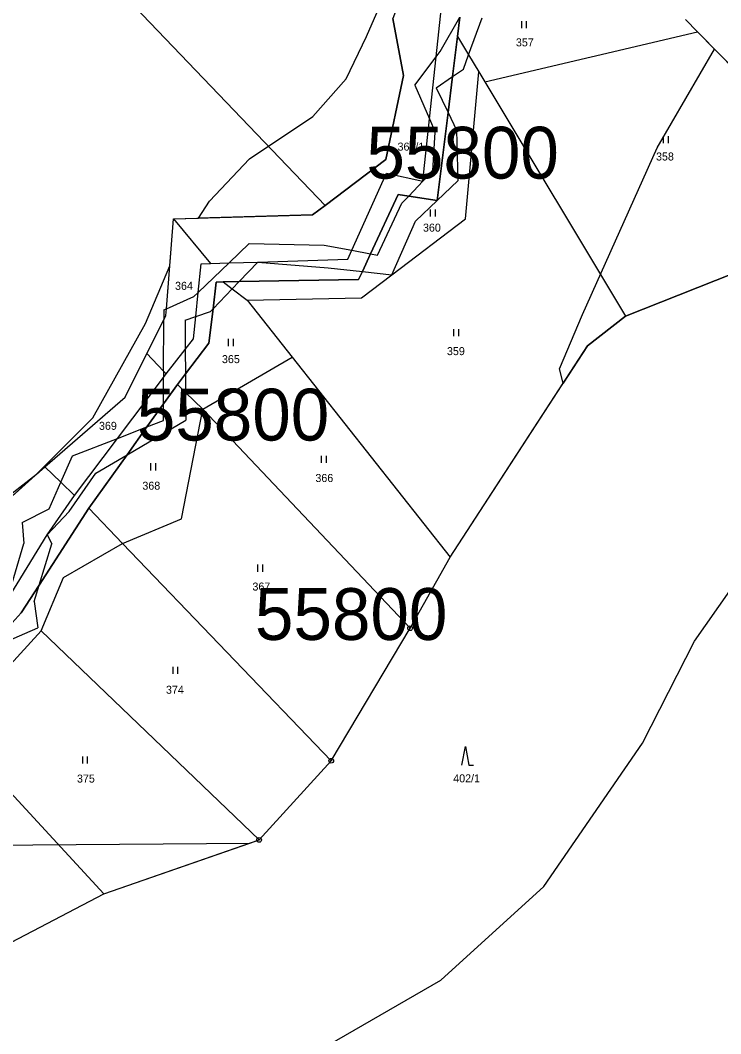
# Model space of a CAD drawing. Extents: x -725765 to -723182, y -1052705 to -1049154.
# Drawn here: x -723775.1 to -723626.2, y -1052129.8 to -1051914.6 of the extents above; entities that cross this region are included whole.
import ezdxf

# ---------------------------------------------------------------- set-up
doc = ezdxf.new("R2010")
doc.units = 0
for name, color, linetype in [('Vrstva 1', 7, 'Continuous'), ('Vrstva 13', 7, 'Continuous'), ('Vrstva 18', 7, 'Continuous'), ('Vrstva 25', 7, 'Continuous'), ('Vrstva 4', 7, 'Continuous'), ('Vrstva 52', 7, 'Continuous'), ('Vrstva 53', 7, 'Continuous')]:
    doc.layers.add(name, color=color, linetype=linetype)

msp = doc.modelspace()

# ---------------------------------------------------------------- linework, layer by layer
at = {"layer": 'Vrstva 1'}
for points in [[(-723876.97, -1051780.01), (-723710.3, -1051953.91)], [(-723686.69, -1051922.34), (-723685.56, -1051911.73)], [(-723682.15, -1051917.99), (-723681.64, -1051913.88)], [(-723693.63, -1051926.29), (-723695.91, -1051914.19)], [(-723633.72, -1051914.38), (-723631.14, -1051917.01)], [(-723683.2, -1051926.53), (-723682.15, -1051917.99)], [(-723682.15, -1051917.99), (-723679.79, -1051921.92)], [(-723676.35, -1051927.66), (-723631.14, -1051917.01)], [(-723631.14, -1051917.01), (-723602.42, -1051946.23)], [(-723688.1, -1051935.52), (-723686.69, -1051922.34)], [(-723679.79, -1051921.92), (-723677.65, -1051925.49)], [(-723697.4, -1051944.12), (-723693.63, -1051926.29)], [(-723684.15, -1051934.19), (-723683.2, -1051926.53)], [(-723680.46, -1051956.74), (-723677.65, -1051925.49)], [(-723677.65, -1051925.49), (-723676.35, -1051927.66)], [(-723676.35, -1051927.66), (-723646.48, -1051977.46)], [(-723689.51, -1051948.78), (-723688.1, -1051935.52)], [(-723686.45, -1051952.84), (-723684.15, -1051934.19)], [(-723710.3, -1051953.91), (-723697.4, -1051944.12)], [(-723704.61, -1051963.44), (-723697.23, -1051947.05)], [(-723697.23, -1051947.05), (-723689.51, -1051948.78)], [(-723700.62, -1051964.17), (-723694.78, -1051951.57)], [(-723694.78, -1051951.57), (-723692.53, -1051951.91)], [(-723692.53, -1051951.91), (-723686.45, -1051952.84)], [(-723712.97, -1051955.93), (-723710.3, -1051953.91)], [(-723744.01, -1051975.85), (-723742.51, -1051956.72)], [(-723742.51, -1051956.72), (-723712.97, -1051955.93)], [(-723742.51, -1051956.72), (-723734.63, -1051966.22)], [(-723696.13, -1051968.66), (-723680.46, -1051956.74)], [(-723705.45, -1051965.3), (-723704.61, -1051963.44)], [(-723724.56, -1051965.94), (-723705.45, -1051965.3)], [(-723702.38, -1051967.96), (-723700.62, -1051964.17)], [(-723737.25, -1051972.37), (-723736.64, -1051966.28)], [(-723736.64, -1051966.28), (-723734.63, -1051966.22)], [(-723734.63, -1051966.22), (-723730.71, -1051966.11)], [(-723730.71, -1051966.11), (-723724.56, -1051965.94)], [(-723646.48, -1051977.46), (-723619.82, -1051966.91)], [(-723728.54, -1051970.08), (-723703.17, -1051969.65)], [(-723703.17, -1051969.65), (-723702.38, -1051967.96)], [(-723702.57, -1051973.53), (-723696.13, -1051968.66)], [(-723734.12, -1051975.88), (-723733.42, -1051970.17)], [(-723733.42, -1051970.17), (-723731.97, -1051970.14)], [(-723731.97, -1051970.14), (-723728.54, -1051970.08)], [(-723731.97, -1051970.14), (-723730.02, -1051971.62)], [(-723730.02, -1051971.62), (-723726.87, -1051974.01)], [(-723737.76, -1051977.49), (-723737.25, -1051972.37)], [(-723726.87, -1051974.01), (-723702.57, -1051973.53)], [(-723726.87, -1051974.01), (-723717.29, -1051986.13)], [(-723744.12, -1051977.28), (-723744.01, -1051975.85)], [(-723735.02, -1051983.17), (-723734.12, -1051975.88)], [(-723748.16, -1051985.35), (-723744.59, -1051978.23)], [(-723744.59, -1051978.23), (-723744.12, -1051977.28)], [(-723738.24, -1051982.27), (-723737.76, -1051977.49)], [(-723654.57, -1051983.71), (-723646.48, -1051977.46)], [(-723740.01, -1051984.53), (-723738.24, -1051982.27)], [(-723744.05, -1051989.69), (-723740.01, -1051984.53)], [(-723739.97, -1051989.7), (-723735.02, -1051983.17)], [(-723683.71, -1052028.62), (-723654.57, -1051983.71)], [(-723752.79, -1051994.61), (-723748.16, -1051985.35)], [(-723748.16, -1051985.35), (-723744.62, -1051989.09)], [(-723736.31, -1051997.17), (-723717.29, -1051986.13)], [(-723717.29, -1051986.13), (-723683.71, -1052028.62)], [(-723744.62, -1051989.09), (-723744.05, -1051989.69)], [(-723754.4, -1052003.38), (-723744.62, -1051990.44)], [(-723744.62, -1051990.44), (-723744.05, -1051989.69)], [(-723741.66, -1051991.92), (-723739.97, -1051989.7)], [(-723744.63, -1051996.06), (-723741.66, -1051991.92)], [(-723741.66, -1051991.92), (-723739.94, -1051993.61)], [(-723739.94, -1051993.61), (-723736.31, -1051997.17)], [(-723769.86, -1052009.42), (-723752.79, -1051994.61)], [(-723748.15, -1052000.95), (-723744.63, -1051996.06)], [(-723740.78, -1052020.44), (-723736.31, -1051997.17)], [(-723736.31, -1051997.17), (-723692.23, -1052043.71)], [(-723752.39, -1052006.85), (-723748.15, -1052000.95)], [(-723763.57, -1052015.5), (-723754.4, -1052003.38)], [(-723760.54, -1052018.19), (-723752.39, -1052006.85)], [(-723787.35, -1052025.08), (-723769.86, -1052009.42)], [(-723769.86, -1052009.42), (-723766.46, -1052012.71)], [(-723766.46, -1052012.71), (-723763.57, -1052015.5)], [(-723769.37, -1052023.84), (-723763.57, -1052015.5)], [(-723771.09, -1052034.56), (-723760.54, -1052018.19)], [(-723760.54, -1052018.19), (-723753.33, -1052025.69)], [(-723753.33, -1052025.69), (-723740.78, -1052020.44)], [(-723777.86, -1052037.76), (-723769.37, -1052023.84)], [(-723765.9, -1052032.96), (-723753.33, -1052025.69)], [(-723753.33, -1052025.69), (-723708.99, -1052071.85)], [(-723692.23, -1052043.71), (-723683.71, -1052028.62)], [(-723770.63, -1052044.28), (-723765.9, -1052032.96)], [(-723774.9, -1052040.47), (-723771.09, -1052034.56)], [(-723781.98, -1052048.21), (-723774.9, -1052040.47)], [(-723789.72, -1052065.09), (-723770.63, -1052044.28)], [(-723770.63, -1052044.28), (-723724.32, -1052088.67)], [(-723708.99, -1052071.85), (-723692.23, -1052043.71)], [(-723789.72, -1052065.09), (-723757.29, -1052100.11)], [(-723724.32, -1052088.67), (-723708.99, -1052071.85)], [(-723757.29, -1052100.11), (-723724.32, -1052088.67)], [(-723816.27, -1052130.96), (-723757.29, -1052100.11)]]:
    msp.add_lwpolyline(points, dxfattribs=at)
at = {"layer": 'Vrstva 13'}
for points in [[(-723631.79, -1052046.47), (-723594.73, -1051993.71)], [(-723642.85, -1052068.09), (-723631.79, -1052046.47)], [(-723663.85, -1052098.59), (-723642.85, -1052068.09)], [(-723685.69, -1052118.47), (-723663.85, -1052098.59)], [(-723742.27, -1052151.08), (-723685.69, -1052118.47)]]:
    msp.add_lwpolyline(points, dxfattribs=at)
at = {"layer": 'Vrstva 25'}
for points in [[(-723668.51, -1051916.27), (-723668.51, -1051914.77)], [(-723667.47, -1051916.27), (-723667.47, -1051914.77)], [(-723638.36, -1051940.67), (-723638.36, -1051939.17)], [(-723637.32, -1051940.67), (-723637.32, -1051939.17)], [(-723687.91, -1051956.27), (-723687.91, -1051954.77)], [(-723686.87, -1051956.27), (-723686.87, -1051954.77)], [(-723682.95, -1051981.67), (-723682.95, -1051980.17)], [(-723681.91, -1051981.67), (-723681.91, -1051980.17)], [(-723730.8, -1051983.77), (-723730.8, -1051982.27)], [(-723729.76, -1051983.77), (-723729.76, -1051982.27)], [(-723747.32, -1052010.18), (-723747.32, -1052008.68)], [(-723746.28, -1052010.18), (-723746.28, -1052008.68)], [(-723711.07, -1052008.59), (-723711.07, -1052007.09)], [(-723710.03, -1052008.59), (-723710.03, -1052007.09)], [(-723724.6, -1052031.7), (-723724.6, -1052030.2)], [(-723723.56, -1052031.7), (-723723.56, -1052030.2)], [(-723742.6, -1052053.4), (-723742.6, -1052051.9)], [(-723741.56, -1052053.4), (-723741.56, -1052051.9)], [(-723681.23, -1052072.82), (-723680.48, -1052068.82), (-723679.73, -1052072.82), (-723678.73, -1052072.82)], [(-723761.8, -1052072.47), (-723761.8, -1052070.97)], [(-723760.76, -1052072.47), (-723760.76, -1052070.97)]]:
    msp.add_lwpolyline(points, dxfattribs=at)
for centre, radius in [((-723692.23, -1052043.71), 0.5), ((-723692.23, -1052043.71), 0.032), ((-723708.99, -1052071.85), 0.5), ((-723708.99, -1052071.85), 0.032), ((-723724.32, -1052088.67), 0.5), ((-723724.32, -1052088.67), 0.032)]:
    msp.add_circle(centre, radius, dxfattribs=at)
at = {"layer": 'Vrstva 4'}
for points in [[(-723685.82, -1051921.18), (-723681.64, -1051913.88)], [(-723679.79, -1051921.92), (-723676.95, -1051914.04)], [(-723691.21, -1051928.37), (-723686.69, -1051922.34)], [(-723686.69, -1051922.34), (-723685.82, -1051921.18)], [(-723680.88, -1051924.95), (-723679.79, -1051921.92)], [(-723686.67, -1051928.89), (-723683.2, -1051926.53)], [(-723683.2, -1051926.53), (-723680.88, -1051924.95)], [(-723691.21, -1051928.37), (-723688.1, -1051935.52)], [(-723686.67, -1051928.89), (-723684.15, -1051934.19)], [(-723688.1, -1051935.52), (-723686.88, -1051938.31)], [(-723684.15, -1051934.19), (-723682.37, -1051937.94)], [(-723687.4, -1051946.58), (-723686.88, -1051938.31)], [(-723682.37, -1051937.94), (-723682.07, -1051948.69)], [(-723689.51, -1051948.78), (-723687.4, -1051946.58)], [(-723692.53, -1051951.91), (-723689.51, -1051948.78)], [(-723686.45, -1051952.84), (-723682.07, -1051948.69)], [(-723694, -1051953.44), (-723692.53, -1051951.91)], [(-723699.15, -1051964.44), (-723694, -1051953.44)], [(-723691.07, -1051957.23), (-723686.45, -1051952.84)], [(-723696.13, -1051968.66), (-723691.07, -1051957.23)], [(-723730.71, -1051966.11), (-723726.41, -1051961.99)], [(-723726.41, -1051961.99), (-723710.5, -1051962.36)], [(-723710.5, -1051962.36), (-723704.61, -1051963.44)], [(-723704.61, -1051963.44), (-723700.62, -1051964.17)], [(-723700.62, -1051964.17), (-723699.15, -1051964.44)], [(-723737.25, -1051972.37), (-723730.71, -1051966.11)], [(-723728.54, -1051970.08), (-723724.56, -1051965.94)], [(-723724.56, -1051965.94), (-723709.62, -1051967.14)], [(-723709.62, -1051967.14), (-723702.38, -1051967.96)], [(-723702.38, -1051967.96), (-723696.13, -1051968.66)], [(-723734.12, -1051975.88), (-723730.02, -1051971.62)], [(-723730.02, -1051971.62), (-723728.54, -1051970.08)], [(-723744.01, -1051975.85), (-723738.2, -1051973.28)], [(-723738.2, -1051973.28), (-723737.25, -1051972.37)], [(-723744.59, -1051976.11), (-723744.01, -1051975.85)], [(-723744.59, -1051976.11), (-723744.59, -1051978.23)], [(-723737.76, -1051977.49), (-723734.64, -1051976.42)], [(-723734.64, -1051976.42), (-723734.12, -1051975.88)], [(-723744.62, -1051989.09), (-723744.59, -1051978.23)], [(-723740.06, -1051978.28), (-723737.76, -1051977.49)], [(-723740.06, -1051978.28), (-723740.01, -1051984.53)], [(-723740.01, -1051984.53), (-723739.97, -1051989.7)], [(-723744.62, -1051989.09), (-723744.62, -1051990.44)], [(-723744.63, -1051996.06), (-723744.62, -1051990.44)], [(-723739.97, -1051989.7), (-723739.94, -1051993.61)], [(-723739.94, -1051993.61), (-723739.9, -1051999.55)], [(-723744.64, -1051999.58), (-723744.63, -1051996.06)], [(-723752.39, -1052006.85), (-723739.9, -1051999.55)], [(-723748.15, -1052000.95), (-723744.64, -1051999.58)], [(-723754.4, -1052003.38), (-723748.15, -1052000.95)], [(-723763.99, -1052007.11), (-723754.4, -1052003.38)], [(-723766.46, -1052012.71), (-723763.99, -1052007.11)], [(-723759.05, -1052010.74), (-723752.39, -1052006.85)], [(-723764.66, -1052018.89), (-723759.05, -1052010.74)], [(-723768.93, -1052018.33), (-723766.46, -1052012.71)], [(-723774.66, -1052021.28), (-723768.93, -1052018.33)], [(-723769.37, -1052023.84), (-723764.66, -1052018.89)], [(-723774.66, -1052021.28), (-723774.35, -1052025.73)], [(-723777.86, -1052037.76), (-723774.35, -1052025.73)], [(-723771.09, -1052034.56), (-723768.4, -1052025.81)], [(-723769.37, -1052023.84), (-723768.4, -1052025.81)], [(-723772.16, -1052038.04), (-723771.09, -1052034.56)], [(-723772.16, -1052038.04), (-723771.34, -1052043.66)], [(-723781.98, -1052048.21), (-723771.34, -1052043.66)]]:
    msp.add_lwpolyline(points, dxfattribs=at)
at = {"layer": 'Vrstva 52'}
for points in [[(-723658.1, -1051863.23), (-723654.73, -1051868.6), (-723653.51, -1051873.02), (-723647.48, -1051887.74), (-723648.77, -1051890.16), (-723652.19, -1051896.58), (-723652.73, -1051897.59), (-723654.34, -1051900.59), (-723655.5, -1051902.54), (-723673.22, -1051900.37), (-723680.28, -1051900.98), (-723691.22, -1051901.93), (-723695.91, -1051914.19), (-723693.63, -1051926.29), (-723697.4, -1051944.12), (-723710.3, -1051953.91), (-723712.97, -1051955.93), (-723737.23, -1051956.58)], [(-723737.23, -1051956.58), (-723734.88, -1051953), (-723726.38, -1051944), (-723712.88, -1051935), (-723705.81, -1051927), (-723701.5, -1051918), (-723695.81, -1051905), (-723689, -1051897), (-723669.81, -1051876), (-723667.02, -1051872.95), (-723658.1, -1051863.23)], [(-723681.64, -1051913.88), (-723682.15, -1051917.99), (-723683.2, -1051926.53), (-723684.15, -1051934.19), (-723686.45, -1051952.84), (-723692.53, -1051951.91), (-723694.78, -1051951.57), (-723700.62, -1051964.17), (-723702.38, -1051967.96), (-723703.17, -1051969.65), (-723728.54, -1051970.08), (-723731.97, -1051970.14), (-723733.42, -1051970.17), (-723734.12, -1051975.88), (-723735.02, -1051983.17), (-723739.97, -1051989.7), (-723741.66, -1051991.92), (-723744.63, -1051996.06), (-723748.15, -1052000.95), (-723752.39, -1052006.85), (-723760.54, -1052018.19), (-723771.09, -1052034.56), (-723774.9, -1052040.47), (-723781.98, -1052048.21)], [(-723627.53, -1051920.69), (-723631.14, -1051917.01), (-723633.72, -1051914.38)], [(-723659.74, -1051991.68), (-723660.5, -1051988.63), (-723655.61, -1051977.1), (-723639.75, -1051941.65), (-723627.53, -1051920.69)], [(-723627.53, -1051920.69), (-723602.42, -1051946.23), (-723619.82, -1051966.91), (-723646.48, -1051977.46), (-723654.57, -1051983.71), (-723659.74, -1051991.68)], [(-723743.3, -1051966.76), (-723742.51, -1051956.72), (-723737.23, -1051956.58)], [(-723771.62, -1052011), (-723769.86, -1052009.42), (-723752.79, -1051994.61), (-723748.16, -1051985.35), (-723744.59, -1051978.23), (-723744.12, -1051977.28), (-723744.01, -1051975.85), (-723743.3, -1051966.76)], [(-723771.62, -1052011), (-723759.63, -1051999), (-723748.5, -1051979), (-723743.3, -1051966.76)], [(-723726.26, -1052089.34), (-723724.32, -1052088.67), (-723708.99, -1052071.85), (-723692.23, -1052043.71), (-723683.71, -1052028.62), (-723659.74, -1051991.68)], [(-723876.98, -1052067.03), (-723832.56, -1052075.75), (-723818.32, -1052058.55), (-723804.35, -1052048.42), (-723794.32, -1052034.7), (-723787.35, -1052025.08), (-723771.62, -1052011)], [(-723872, -1052064.82), (-723845, -1052067), (-723832.19, -1052067), (-723826.5, -1052064), (-723818.63, -1052057), (-723810.81, -1052048), (-723804.38, -1052039), (-723795.88, -1052031), (-723785.88, -1052022), (-723771.62, -1052011)], [(-723903.23, -1052170.85), (-723889.27, -1052164.88), (-723867.8, -1052158.24), (-723849.51, -1052153.98), (-723851.81, -1052142.06), (-723833.83, -1052134.61), (-723816.27, -1052130.96), (-723757.29, -1052100.11), (-723726.26, -1052089.34)], [(-723903.23, -1052170.85), (-723890.98, -1052145.98), (-723873.08, -1052115.04), (-723866.75, -1052107.59), (-723849.6, -1052098.27), (-723818.29, -1052090.07), (-723772.44, -1052089.69), (-723726.26, -1052089.34)]]:
    msp.add_lwpolyline(points, dxfattribs=at)

# ---------------------------------------------------------------- texts
at = {"layer": 'Vrstva 18'}
for s, p in [('357', (-723669.75, -1051920.11)), ('361/1', (-723694.9, -1051942.26)), ('358', (-723639.97, -1051944.36)), ('360', (-723689.5, -1051959.47)), ('364', (-723742.19, -1051971.83)), ('359', (-723684.4, -1051985.7)), ('365', (-723732.22, -1051987.4)), ('369', (-723758.35, -1052001.57)), ('368', (-723749.13, -1052014.29)), ('366', (-723712.36, -1052012.65)), ('367', (-723725.74, -1052035.71)), ('374', (-723744.11, -1052057.63)), ('375', (-723763.03, -1052076.5)), ('402/1', (-723683.07, -1052076.45))]:
    msp.add_text(s, height=1.7, dxfattribs=at).set_placement(p)
at = {"layer": 'Vrstva 53'}
for p in [(-723701.52, -1051948.2), (-723750.32, -1052003.84), (-723725.21, -1052046.2)]:
    msp.add_text('55800', height=11, dxfattribs=at).set_placement(p)

doc.saveas('drawing.dxf')
